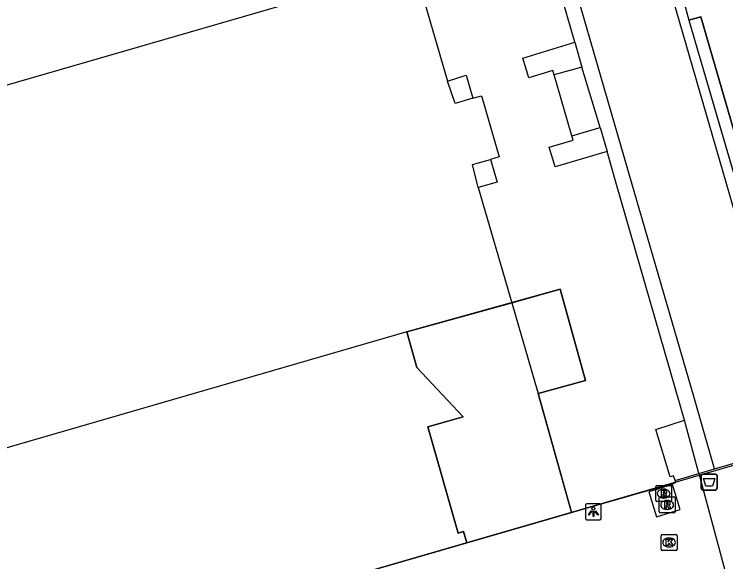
# Model space of a CAD drawing. Extents: x 160806 to 161707, y 383697 to 384148.
# Drawn here: x 161130.08 to 161174.65, y 383726.21 to 383760.52 of the extents above; entities that cross this region are included whole.
import ezdxf

# ---------------------------------------------------------------- set-up
doc = ezdxf.new("R2010")
doc.units = 0
for name, color, linetype in [('IMGEO_Afvalbak', 7, 'Continuous'), ('IMGEO_Kolk', 7, 'Continuous'), ('IMGEO_Lichtpunt', 7, 'Continuous'), ('IMGEO_Muur', 7, 'Continuous'), ('IMGEO_Pand', 7, 'Continuous'), ('IMGEO_Pand_overbouw', 7, 'Continuous'), ('IMGEO_Rijbaan_lokaal_gesloten', 7, 'Continuous'), ('IMGEO_Rijbaan_lokaal_open', 7, 'Continuous'), ('IMGEO_Rioolput', 7, 'Continuous'), ('IMGEO_Voetgangersgebied_open', 7, 'Continuous'), ('IMGEO_Voetpad_op_trap', 7, 'Continuous')]:
    doc.layers.add(name, color=color, linetype=linetype)

msp = doc.modelspace()

# ---------------------------------------------------------------- linework, layer by layer
at = {"layer": 'IMGEO_Afvalbak'}
for p, q in [((161173.214, 383731.707), (161174.004, 383731.707)), ((161174.004, 383731.707), (161173.214, 383731.707)), ((161173.114, 383730.807), (161173.114, 383731.607)), ((161173.114, 383731.607), (161173.114, 383730.807)), ((161174.104, 383731.607), (161174.104, 383730.807)), ((161174.104, 383730.807), (161174.104, 383731.607)), ((161174.004, 383730.707), (161173.214, 383730.707)), ((161173.214, 383730.707), (161174.004, 383730.707))]:
    msp.add_line(p, q, dxfattribs=at)
msp.add_lwpolyline([(161173.257, 383731.421), (161173.961, 383731.421), (161173.812, 383730.951), (161173.406, 383730.951), (161173.257, 383731.421)], dxfattribs=at)
for centre, start, end in [((161173.214, 383731.607), 90, 180), ((161173.214, 383731.607), 90, 180), ((161174.004, 383731.607), 0, 90), ((161174.004, 383731.607), 360, 90), ((161173.214, 383730.807), 180, 270), ((161173.214, 383730.807), 180, 270), ((161174.004, 383730.807), 270, 0), ((161174.004, 383730.807), 270, 0)]:
    msp.add_arc(centre, 0.1, start, end, dxfattribs=at)
at = {"layer": 'IMGEO_Kolk'}
for p, q in [((161170.596, 383726.994), (161170.596, 383727.846)), ((161170.671, 383727.92), (161171.523, 383727.92)), ((161171.084, 383727.7), (161171.109, 383727.7)), ((161171.597, 383727.846), (161171.597, 383726.994)), ((161171.523, 383726.92), (161170.671, 383726.92)), ((161171.107, 383727.14), (161171.082, 383727.14))]:
    msp.add_line(p, q, dxfattribs=at)
for points in [[(161170.596, 383726.994), (161170.596, 383727.846)], [(161170.671, 383727.92), (161171.523, 383727.92)], [(161171.597, 383727.846), (161171.597, 383726.994)], [(161170.917, 383727.62), (161171.04, 383727.62), (161171.04, 383727.469), (161171.17, 383727.62), (161171.334, 383727.62), (161171.188, 383727.469), (161171.341, 383727.22), (161171.189, 383727.22), (161171.104, 383727.384), (161171.04, 383727.317), (161171.04, 383727.22), (161170.917, 383727.22), (161170.917, 383727.62)], [(161171.523, 383726.92), (161170.671, 383726.92)]]:
    msp.add_lwpolyline(points, dxfattribs=at)
for centre, start, end in [((161170.673, 383727.844), 91.552, 178.448), ((161170.673, 383727.844), 91.552, 178.448), ((161171.521, 383727.844), 1.552, 88.448), ((161171.521, 383727.844), 1.552, 88.448), ((161170.673, 383726.996), 181.552, 268.448), ((161170.673, 383726.996), 181.552, 268.448), ((161171.521, 383726.996), 271.552, 358.448), ((161171.521, 383726.996), 271.552, 358.448)]:
    msp.add_arc(centre, 0.0765, start, end, dxfattribs=at)
for centre, major_axis, ratio, start_param, end_param in [((161171.083, 383727.42), (-0.387, 0.002), 0.722429, 4.712389, 7.853982), ((161171.108, 383727.42), (-0.39, 0.002), 0.717154, 1.570796, 4.712389)]:
    msp.add_ellipse(centre, major_axis=major_axis, ratio=ratio, start_param=start_param, end_param=end_param, dxfattribs=at)
at = {"layer": 'IMGEO_Lichtpunt'}
for p, q in [((161165.854, 383729.749), (161165.854, 383728.942)), ((161165.854, 383729.749), (161165.854, 383728.942)), ((161166.756, 383729.844), (161165.948, 383729.844)), ((161166.756, 383729.844), (161165.948, 383729.844)), ((161166.85, 383728.942), (161166.85, 383729.749)), ((161166.85, 383728.942), (161166.85, 383729.749)), ((161165.948, 383728.848), (161166.756, 383728.848)), ((161165.948, 383728.848), (161166.756, 383728.848))]:
    msp.add_line(p, q, dxfattribs=at)
for points in [[(161166.228, 383729.413), (161166.267, 383729.385), (161166.079, 383729.123), (161166.041, 383729.15), (161166.228, 383729.413)], [(161166.33, 383729.365), (161166.377, 383729.365), (161166.377, 383729.043), (161166.33, 383729.043), (161166.33, 383729.365)], [(161166.44, 383729.385), (161166.478, 383729.412), (161166.665, 383729.15), (161166.626, 383729.122), (161166.44, 383729.385)]]:
    msp.add_lwpolyline(points, dxfattribs=at)
msp.add_circle((161166.353, 383729.547), 0.0994, dxfattribs=at)
for centre, start, end in [((161165.948, 383729.749), 90, 180), ((161165.948, 383729.749), 90, 180), ((161166.756, 383729.749), 0, 90), ((161166.756, 383729.749), 0, 90), ((161165.948, 383728.942), 180, 270), ((161165.948, 383728.942), 180, 270), ((161166.756, 383728.942), 270, 0), ((161166.756, 383728.942), 270, 360)]:
    msp.add_arc(centre, 0.0946, start, end, dxfattribs=at)
at = {"layer": 'IMGEO_Muur'}
for points in [[(161165.188, 383758.759), (161165.635, 383757.209)], [(161165.635, 383757.209), (161163.896, 383756.713)], [(161158.801, 383755.259), (161157.692, 383754.928), (161157.212, 383756.317)], [(161165.005, 383752.909), (161166.779, 383753.429)], [(161166.779, 383753.429), (161167.213, 383751.923)], [(161159.142, 383749.659), (161159.059, 383750), (161158.79, 383751.101), (161159.91, 383751.416)]]:
    msp.add_lwpolyline(points, dxfattribs=at)
at = {"layer": 'IMGEO_Pand'}
for points in [[(161165.188, 383758.759), (161157.328, 383786.009)], [(161155.146, 383763.443), (161157.212, 383756.317)], [(161171.77, 383762.265), (161172.335, 383760.149)], [(161113.902, 383751.548), (161148.546, 383761.579)], [(161172.335, 383760.149), (161173.08, 383760.356), (161176.084, 383750), (161179.163, 383739.382), (161178.467, 383739.155)], [(161163.896, 383756.713), (161163.812, 383757.001), (161162.319, 383756.541), (161161.944, 383757.756), (161165.188, 383758.759)], [(161157.212, 383756.317), (161158.381, 383756.705), (161158.801, 383755.259)], [(161165.005, 383752.909), (161163.896, 383756.713)], [(161158.801, 383755.259), (161159.336, 383755.412), (161160.45, 383751.574), (161159.91, 383751.416)], [(161167.213, 383751.923), (161163.95, 383750.966), (161163.592, 383752.184), (161165.089, 383752.622), (161165.005, 383752.909)], [(161172.066, 383735.084), (161167.767, 383750), (161167.213, 383751.923)], [(161159.91, 383751.416), (161160.337, 383750), (161159.142, 383749.659)], [(161159.142, 383749.659), (161161.241, 383742.441)], [(161161.241, 383742.441), (161164.28, 383743.284), (161165.864, 383737.57), (161162.898, 383736.746)], [(161154.664, 383740.617), (161121.382, 383730.964), (161122.53, 383727.008), (161121.123, 383726.602)], [(161158.428, 383727.402), (161158.225, 383728.109), (161157.885, 383728.008), (161155.994, 383734.659), (161157.669, 383735.142), (161158.189, 383735.292), (161157.546, 383735.978), (161155.286, 383738.389), (161154.664, 383740.617)], [(161162.898, 383736.746), (161164.992, 383729.301)], [(161171.468, 383731.312), (161171.372, 383731.596), (161171.163, 383731.535), (161170.261, 383734.498), (161172.066, 383735.084)], [(161164.992, 383729.301), (161165.99, 383729.588), (161171.514, 383731.175), (161171.468, 383731.312)], [(161123.797, 383717.365), (161158.428, 383727.402)]]:
    msp.add_lwpolyline(points, dxfattribs=at)
at = {"layer": 'IMGEO_Pand_overbouw'}
for points in [[(161244.397, 383752.352), (161218.72, 383841.978), (161097.833, 383806.973), (161123.797, 383717.365)], [(161172.335, 383760.149), (161178.467, 383739.155), (161179.163, 383739.382), (161176.084, 383750), (161173.08, 383760.356)], [(161154.664, 383740.617), (161155.286, 383738.389), (161158.189, 383735.292), (161155.994, 383734.659), (161157.885, 383728.008), (161158.225, 383728.109), (161158.428, 383727.402), (161164.988, 383729.315), (161162.898, 383736.746), (161165.864, 383737.57), (161164.28, 383743.284)]]:
    msp.add_lwpolyline(points, close=True, dxfattribs=at)
at = {"layer": 'IMGEO_Rijbaan_lokaal_gesloten'}
for points in [[(161154.664, 383740.617), (161161.241, 383742.441)], [(161161.241, 383742.441), (161162.692, 383737.454), (161162.898, 383736.746)], [(161158.428, 383727.402), (161164.992, 383729.301)]]:
    msp.add_lwpolyline(points, dxfattribs=at)
at = {"layer": 'IMGEO_Rijbaan_lokaal_open'}
for points in [[(161173.934, 383732.031), (161178.418, 383733.322)], [(161171.468, 383731.312), (161172.961, 383731.747)], [(161172.961, 383731.747), (161173.934, 383732.031)], [(161172.961, 383731.747), (161175.983, 383720.477), (161176.601, 383718.175)], [(161171.798, 383729.488), (161171.317, 383731.054), (161169.831, 383730.597), (161170.312, 383729.032), (161171.798, 383729.488)]]:
    msp.add_lwpolyline(points, dxfattribs=at)
at = {"layer": 'IMGEO_Rioolput'}
for p, q in [((161170.256, 383730.058), (161170.256, 383730.91)), ((161170.331, 383730.984), (161171.183, 383730.984)), ((161170.744, 383730.764), (161170.769, 383730.764)), ((161171.257, 383730.91), (161171.257, 383730.058)), ((161171.183, 383729.984), (161170.331, 383729.984)), ((161170.474, 383729.348), (161170.474, 383730.2)), ((161170.549, 383730.274), (161171.401, 383730.274)), ((161170.767, 383730.204), (161170.742, 383730.204)), ((161170.962, 383730.054), (161170.987, 383730.054)), ((161171.475, 383730.2), (161171.475, 383729.348)), ((161170.985, 383729.494), (161170.96, 383729.494)), ((161171.401, 383729.274), (161170.549, 383729.274))]:
    msp.add_line(p, q, dxfattribs=at)
for points in [[(161170.256, 383730.058), (161170.256, 383730.91)], [(161170.331, 383730.984), (161171.183, 383730.984)], [(161171.257, 383730.91), (161171.257, 383730.058)], [(161170.845, 383730.682), (161170.593, 383730.684), (161170.593, 383730.284)], [(161170.593, 383730.284), (161170.717, 383730.284), (161170.717, 383730.446), (161170.728, 383730.446)], [(161170.771, 383730.603), (161170.717, 383730.603), (161170.717, 383730.522)], [(161170.717, 383730.522), (161170.769, 383730.522)], [(161170.775, 383730.417), (161170.846, 383730.284), (161170.986, 383730.284), (161170.921, 383730.41)], [(161171.183, 383729.984), (161170.331, 383729.984)], [(161170.474, 383729.348), (161170.474, 383730.2)], [(161170.549, 383730.274), (161171.401, 383730.274)], [(161171.063, 383729.972), (161170.811, 383729.974), (161170.811, 383729.574)], [(161170.989, 383729.893), (161170.935, 383729.893), (161170.935, 383729.812)], [(161171.475, 383730.2), (161171.475, 383729.348)], [(161170.811, 383729.574), (161170.935, 383729.574), (161170.935, 383729.736), (161170.946, 383729.736)], [(161170.935, 383729.812), (161170.987, 383729.812)], [(161170.993, 383729.707), (161171.064, 383729.574), (161171.204, 383729.574), (161171.139, 383729.7)], [(161171.401, 383729.274), (161170.549, 383729.274)]]:
    msp.add_lwpolyline(points, dxfattribs=at)
for centre, radius, start, end in [((161170.333, 383730.908), 0.0765, 91.552, 178.448), ((161170.333, 383730.908), 0.0765, 91.552, 178.448), ((161171.181, 383730.908), 0.0765, 1.552, 88.448), ((161171.181, 383730.908), 0.0765, 1.552, 88.448), ((161170.727, 383730.393), 0.0533, 26.0293, 88.6989), ((161170.753, 383730.711), 0.19, 274.7715, 282.9687), ((161170.777, 383730.507), 0.0964, 77.0061, 93.1865), ((161170.791, 383730.564), 0.0378, 276.6634, 79.6772), ((161170.844, 383730.572), 0.109, 350.3612, 89.416), ((161170.842, 383730.572), 0.112, 277.5842, 350.9817), ((161170.826, 383730.357), 0.108, 29.5134, 73.7905), ((161170.333, 383730.06), 0.0765, 181.552, 268.448), ((161170.333, 383730.06), 0.0765, 181.552, 268.448), ((161170.551, 383730.198), 0.0765, 91.552, 178.448), ((161170.551, 383730.198), 0.0765, 91.552, 178.448), ((161170.995, 383729.797), 0.0964, 77.0061, 93.1865), ((161171.009, 383729.854), 0.0378, 276.6634, 79.6772), ((161171.062, 383729.862), 0.109, 350.3612, 89.416), ((161171.181, 383730.06), 0.0765, 271.552, 358.448), ((161171.181, 383730.06), 0.0765, 271.552, 358.448), ((161171.399, 383730.198), 0.0765, 1.552, 88.448), ((161171.399, 383730.198), 0.0765, 1.552, 88.448), ((161170.945, 383729.683), 0.0533, 26.0293, 88.6989), ((161170.971, 383730.001), 0.19, 274.7715, 282.9687), ((161171.06, 383729.862), 0.112, 277.5842, 350.9817), ((161171.044, 383729.647), 0.108, 29.5134, 73.7905), ((161170.551, 383729.35), 0.0765, 181.552, 268.448), ((161170.551, 383729.35), 0.0765, 181.552, 268.448), ((161171.399, 383729.35), 0.0765, 271.552, 358.448), ((161171.399, 383729.35), 0.0765, 271.552, 358.448)]:
    msp.add_arc(centre, radius, start, end, dxfattribs=at)
for centre, major_axis, ratio, start_param, end_param in [((161170.743, 383730.484), (-0.387, 0.002), 0.722429, 4.712389, 7.853982), ((161170.768, 383730.484), (-0.39, 0.002), 0.717154, 1.570796, 4.712389), ((161170.961, 383729.774), (-0.387, 0.002), 0.722429, 4.712389, 7.853982), ((161170.986, 383729.774), (-0.39, 0.002), 0.717154, 1.570796, 4.712389)]:
    msp.add_ellipse(centre, major_axis=major_axis, ratio=ratio, start_param=start_param, end_param=end_param, dxfattribs=at)
at = {"layer": 'IMGEO_Voetgangersgebied_open'}
for points in [[(161153.492, 383823.019), (161174.649, 383750), (161178.009, 383738.404)], [(161173.934, 383732.031), (161172.636, 383736.558), (161168.744, 383750), (161156.16, 383793.469), (161148.092, 383821.328)], [(161172.335, 383760.149), (161175.299, 383750), (161178.467, 383739.155)]]:
    msp.add_lwpolyline(points, dxfattribs=at)
at = {"layer": 'IMGEO_Voetpad_op_trap'}
for points in [[(161166.779, 383753.429), (161165.635, 383757.209)], [(161172.961, 383731.747), (161172.066, 383735.084)]]:
    msp.add_lwpolyline(points, dxfattribs=at)

doc.saveas('drawing.dxf')
